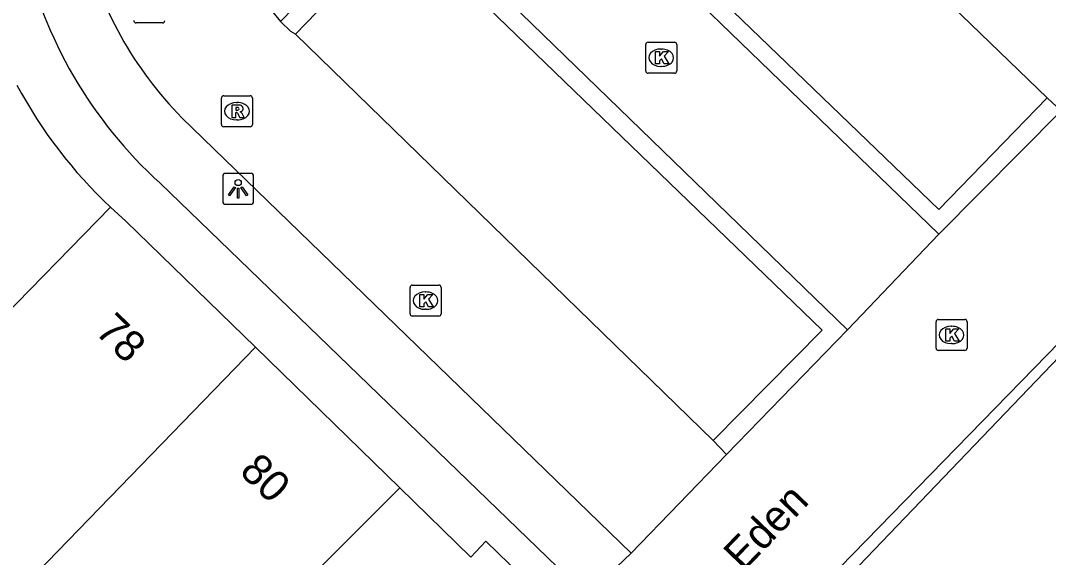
# Model space of a CAD drawing. Extents: x 160356 to 161355, y 381727 to 382845.
# Drawn here: x 160937.71 to 160970.86, y 382705.11 to 382722.41 of the extents above; entities that cross this region are included whole.
import ezdxf

# ---------------------------------------------------------------- set-up
doc = ezdxf.new("R2010")
doc.units = 0
for name, color, linetype in [('IMGEO_Haag', 7, 'Continuous'), ('IMGEO_Kolk', 7, 'Continuous'), ('IMGEO_Lichtpunt', 7, 'Continuous'), ('IMGEO_Openbare_ruimte_label', 7, 'Continuous'), ('IMGEO_Pand', 7, 'Continuous'), ('IMGEO_Pand_nummerreeks', 7, 'Continuous'), ('IMGEO_Parkeervlak_open', 7, 'Continuous'), ('IMGEO_Rijbaan_lokaal_open', 7, 'Continuous'), ('IMGEO_Rioolput', 7, 'Continuous'), ('IMGEO_Voetpad_open', 7, 'Continuous')]:
    doc.layers.add(name, color=color, linetype=linetype)

msp = doc.modelspace()

# ---------------------------------------------------------------- linework, layer by layer
at = {"layer": 'IMGEO_Haag'}
msp.add_lwpolyline([(160963.286, 382702.113), (160964.255, 382704.325), (160972.448, 382712.87), (160974.998, 382710.501), (160977.647, 382713.006), (160993.335, 382697.901)], dxfattribs=at)
at = {"layer": 'IMGEO_Kolk'}
for p, q in [((160942.288, 382722.34), (160941.436, 382722.34)), ((160957.871, 382720.791), (160957.871, 382721.643)), ((160957.946, 382721.717), (160958.798, 382721.717)), ((160958.359, 382721.497), (160958.384, 382721.497)), ((160958.872, 382721.643), (160958.872, 382720.791)), ((160958.382, 382720.937), (160958.357, 382720.937)), ((160958.798, 382720.717), (160957.946, 382720.717)), ((160950.345, 382713.885), (160951.197, 382713.885)), ((160950.27, 382712.959), (160950.27, 382713.811)), ((160950.758, 382713.665), (160950.783, 382713.665)), ((160951.271, 382713.811), (160951.271, 382712.959)), ((160951.197, 382712.885), (160950.345, 382712.885)), ((160950.781, 382713.105), (160950.756, 382713.105)), ((160967.234, 382711.853), (160967.234, 382712.705)), ((160967.309, 382712.779), (160968.161, 382712.779)), ((160967.722, 382712.559), (160967.747, 382712.559)), ((160968.235, 382712.705), (160968.235, 382711.853)), ((160967.745, 382711.999), (160967.72, 382711.999)), ((160968.161, 382711.779), (160967.309, 382711.779))]:
    msp.add_line(p, q, dxfattribs=at)
for points in [[(160942.288, 382722.34), (160941.436, 382722.34)], [(160957.871, 382720.791), (160957.871, 382721.643)], [(160957.946, 382721.717), (160958.798, 382721.717)], [(160958.872, 382721.643), (160958.872, 382720.791)], [(160958.192, 382721.417), (160958.315, 382721.417), (160958.315, 382721.266), (160958.445, 382721.417), (160958.609, 382721.417), (160958.463, 382721.266), (160958.616, 382721.017), (160958.464, 382721.017), (160958.379, 382721.181), (160958.315, 382721.114), (160958.315, 382721.017), (160958.192, 382721.017), (160958.192, 382721.417)], [(160958.798, 382720.717), (160957.946, 382720.717)], [(160950.345, 382713.885), (160951.197, 382713.885)], [(160950.27, 382712.959), (160950.27, 382713.811)], [(160950.591, 382713.585), (160950.714, 382713.585), (160950.714, 382713.434), (160950.844, 382713.585), (160951.008, 382713.585), (160950.862, 382713.434), (160951.015, 382713.185), (160950.863, 382713.185), (160950.778, 382713.349), (160950.714, 382713.282), (160950.714, 382713.185), (160950.591, 382713.185), (160950.591, 382713.585)], [(160951.271, 382713.811), (160951.271, 382712.959)], [(160951.197, 382712.885), (160950.345, 382712.885)], [(160967.234, 382711.853), (160967.234, 382712.705)], [(160967.309, 382712.779), (160968.161, 382712.779)], [(160968.235, 382712.705), (160968.235, 382711.853)], [(160967.555, 382712.479), (160967.678, 382712.479), (160967.678, 382712.328), (160967.808, 382712.479), (160967.972, 382712.479), (160967.826, 382712.328), (160967.979, 382712.079), (160967.827, 382712.079), (160967.742, 382712.243), (160967.678, 382712.176), (160967.678, 382712.079), (160967.555, 382712.079), (160967.555, 382712.479)], [(160968.161, 382711.779), (160967.309, 382711.779)]]:
    msp.add_lwpolyline(points, dxfattribs=at)
for centre, start, end in [((160941.438, 382722.416), 181.552, 268.448), ((160941.438, 382722.416), 181.552, 268.448), ((160942.286, 382722.416), 271.552, 358.448), ((160942.286, 382722.416), 271.552, 358.448), ((160957.948, 382721.641), 91.552, 178.448), ((160957.948, 382721.641), 91.552, 178.448), ((160958.796, 382721.641), 1.552, 88.448), ((160958.796, 382721.641), 1.552, 88.448), ((160957.948, 382720.793), 181.552, 268.448), ((160957.948, 382720.793), 181.552, 268.448), ((160958.796, 382720.793), 271.552, 358.448), ((160958.796, 382720.793), 271.552, 358.448), ((160950.347, 382713.809), 91.552, 178.448), ((160950.347, 382713.809), 91.552, 178.448), ((160951.195, 382713.809), 1.552, 88.448), ((160951.195, 382713.809), 1.552, 88.448), ((160950.347, 382712.961), 181.552, 268.448), ((160950.347, 382712.961), 181.552, 268.448), ((160951.195, 382712.961), 271.552, 358.448), ((160951.195, 382712.961), 271.552, 358.448), ((160967.311, 382712.703), 91.552, 178.448), ((160967.311, 382712.703), 91.552, 178.448), ((160968.159, 382712.703), 1.552, 88.448), ((160968.159, 382712.703), 1.552, 88.448), ((160967.311, 382711.855), 181.552, 268.448), ((160967.311, 382711.855), 181.552, 268.448), ((160968.159, 382711.855), 271.552, 358.448), ((160968.159, 382711.855), 271.552, 358.448)]:
    msp.add_arc(centre, 0.0765, start, end, dxfattribs=at)
for centre, major_axis, ratio, start_param, end_param in [((160958.358, 382721.217), (-0.387, 0.002), 0.722429, 4.712389, 7.853982), ((160958.383, 382721.217), (-0.39, 0.002), 0.717154, 1.570796, 4.712389), ((160950.757, 382713.385), (-0.387, 0.002), 0.722429, 4.712389, 7.853982), ((160950.782, 382713.385), (-0.39, 0.002), 0.717154, 1.570796, 4.712389), ((160967.721, 382712.279), (-0.387, 0.002), 0.722429, 4.712389, 7.853982), ((160967.746, 382712.279), (-0.39, 0.002), 0.717154, 1.570796, 4.712389)]:
    msp.add_ellipse(centre, major_axis=major_axis, ratio=ratio, start_param=start_param, end_param=end_param, dxfattribs=at)
at = {"layer": 'IMGEO_Lichtpunt'}
for p, q in [((160945.131, 382717.489), (160944.323, 382717.489)), ((160945.131, 382717.489), (160944.323, 382717.489)), ((160944.229, 382717.394), (160944.229, 382716.587)), ((160944.229, 382717.394), (160944.229, 382716.587)), ((160945.225, 382716.587), (160945.225, 382717.394)), ((160945.225, 382716.587), (160945.225, 382717.394)), ((160944.323, 382716.493), (160945.131, 382716.493)), ((160944.323, 382716.493), (160945.131, 382716.493))]:
    msp.add_line(p, q, dxfattribs=at)
for points in [[(160944.603, 382717.058), (160944.642, 382717.03), (160944.454, 382716.768), (160944.416, 382716.795), (160944.603, 382717.058)], [(160944.705, 382717.01), (160944.752, 382717.01), (160944.752, 382716.688), (160944.705, 382716.688), (160944.705, 382717.01)], [(160944.815, 382717.03), (160944.853, 382717.057), (160945.04, 382716.795), (160945.001, 382716.767), (160944.815, 382717.03)]]:
    msp.add_lwpolyline(points, dxfattribs=at)
msp.add_circle((160944.728, 382717.192), 0.0994, dxfattribs=at)
for centre, start, end in [((160944.323, 382717.394), 90, 180), ((160944.323, 382717.394), 90, 180), ((160945.131, 382717.394), 0, 90), ((160945.131, 382717.394), 0, 90), ((160944.323, 382716.587), 180, 270), ((160944.323, 382716.587), 180, 270), ((160945.131, 382716.587), 270, 0), ((160945.131, 382716.587), 270, 360)]:
    msp.add_arc(centre, 0.0946, start, end, dxfattribs=at)
at = {"layer": 'IMGEO_Pand'}
for points in [[(160940.607, 382716.4), (160932.834, 382708.449)], [(160940.607, 382716.4), (160941.107, 382715.949), (160945.282, 382711.884)], [(160937.569, 382703.921), (160945.282, 382711.884)], [(160945.282, 382711.884), (160949.939, 382707.348)], [(160949.939, 382707.348), (160942.136, 382699.555)], [(160949.939, 382707.348), (160952.235, 382705.112), (160952.719, 382705.634), (160957.296, 382701.184), (160952.874, 382696.572)]]:
    msp.add_lwpolyline(points, dxfattribs=at)
msp.add_arc((160951.12, 382727.573), 15.342, 208.1633, 226.7425, dxfattribs=at)
at = {"layer": 'IMGEO_Parkeervlak_open'}
for points in [[(160957.295, 382732.983), (160953.773, 382729.376), (160967.322, 382716.326), (160970.822, 382719.92)], [(160960.05, 382708.879), (160963.562, 382712.435), (160950.004, 382725.52), (160946.577, 382721.975)]]:
    msp.add_lwpolyline(points, dxfattribs=at)
at = {"layer": 'IMGEO_Rijbaan_lokaal_open'}
for points in [[(160957.295, 382732.983), (160970.822, 382719.92)], [(160945.196, 382723.477), (160946.094, 382722.382)], [(160946.577, 382721.975), (160946.426, 382722.066), (160946.094, 382722.382)], [(160960.05, 382708.879), (160946.577, 382721.975)], [(160970.822, 382719.92), (160971.268, 382719.504)], [(160942.913, 382719.279), (160957.406, 382705.247)], [(160960.475, 382708.43), (160960.05, 382708.879)], [(160960.475, 382708.43), (160957.406, 382705.247)]]:
    msp.add_lwpolyline(points, dxfattribs=at)
msp.add_arc((160951.644, 382727.872), 12.25, 193.7115, 224.5429, dxfattribs=at)
at = {"layer": 'IMGEO_Rioolput'}
for p, q in [((160944.189, 382719.065), (160944.189, 382719.917)), ((160944.264, 382719.991), (160945.116, 382719.991)), ((160945.19, 382719.917), (160945.19, 382719.065)), ((160944.677, 382719.771), (160944.702, 382719.771)), ((160944.7, 382719.211), (160944.675, 382719.211)), ((160945.116, 382718.991), (160944.264, 382718.991))]:
    msp.add_line(p, q, dxfattribs=at)
for points in [[(160944.189, 382719.065), (160944.189, 382719.917)], [(160944.264, 382719.991), (160945.116, 382719.991)], [(160945.19, 382719.917), (160945.19, 382719.065)], [(160944.778, 382719.689), (160944.526, 382719.691), (160944.526, 382719.291)], [(160944.704, 382719.61), (160944.65, 382719.61), (160944.65, 382719.529)], [(160944.65, 382719.529), (160944.702, 382719.529)], [(160944.526, 382719.291), (160944.65, 382719.291), (160944.65, 382719.453), (160944.661, 382719.453)], [(160944.708, 382719.424), (160944.779, 382719.291), (160944.919, 382719.291), (160944.854, 382719.417)], [(160945.116, 382718.991), (160944.264, 382718.991)]]:
    msp.add_lwpolyline(points, dxfattribs=at)
for centre, radius, start, end in [((160944.266, 382719.915), 0.0765, 91.552, 178.448), ((160944.266, 382719.915), 0.0765, 91.552, 178.448), ((160945.114, 382719.915), 0.0765, 1.552, 88.448), ((160945.114, 382719.915), 0.0765, 1.552, 88.448), ((160944.686, 382719.718), 0.19, 274.7715, 282.9687), ((160944.71, 382719.514), 0.0964, 77.0061, 93.1865), ((160944.724, 382719.571), 0.0378, 276.6634, 79.6772), ((160944.777, 382719.579), 0.109, 350.3612, 89.416), ((160944.775, 382719.579), 0.112, 277.5842, 350.9817), ((160944.759, 382719.364), 0.108, 29.5134, 73.7905), ((160944.66, 382719.4), 0.0533, 26.0293, 88.6989), ((160944.266, 382719.067), 0.0765, 181.552, 268.448), ((160944.266, 382719.067), 0.0765, 181.552, 268.448), ((160945.114, 382719.067), 0.0765, 271.552, 358.448), ((160945.114, 382719.067), 0.0765, 271.552, 358.448)]:
    msp.add_arc(centre, radius, start, end, dxfattribs=at)
for centre, major_axis, ratio, start_param, end_param in [((160944.676, 382719.491), (-0.387, 0.002), 0.722429, 4.712389, 7.853982), ((160944.701, 382719.491), (-0.39, 0.002), 0.717154, 1.570796, 4.712389)]:
    msp.add_ellipse(centre, major_axis=major_axis, ratio=ratio, start_param=start_param, end_param=end_param, dxfattribs=at)
at = {"layer": 'IMGEO_Voetpad_open'}
for points in [[(160967.322, 382715.524), (160952.947, 382729.427), (160956.872, 382733.445)], [(160946.094, 382722.382), (160949.995, 382726.394), (160964.379, 382712.447)], [(160971.268, 382719.504), (160967.322, 382715.524)], [(160955.975, 382703.882), (160942.21, 382717.17)], [(160967.322, 382715.524), (160964.379, 382712.447)], [(160963.145, 382702.6), (160964.14, 382704.79), (160972.472, 382713.339)], [(160964.379, 382712.447), (160960.475, 382708.43)], [(160957.406, 382705.247), (160955.975, 382703.882)]]:
    msp.add_lwpolyline(points, dxfattribs=at)
msp.add_arc((160951.987, 382727.932), 14.54, 192.6229, 227.7481, dxfattribs=at)

# ---------------------------------------------------------------- texts
at = {"layer": 'IMGEO_Openbare_ruimte_label'}
msp.add_text('Hof van Eden', height=1, rotation=46.1344, dxfattribs=at).set_placement((160957.568, 382701.037))
at = {"layer": 'IMGEO_Pand_nummerreeks'}
for s, rotation, p in [('78', 315.9911, (160940.075, 382712.352)), ('80', 315.759, (160944.734, 382707.838))]:
    msp.add_text(s, height=1, rotation=rotation, dxfattribs=at).set_placement(p)

doc.saveas('drawing.dxf')
